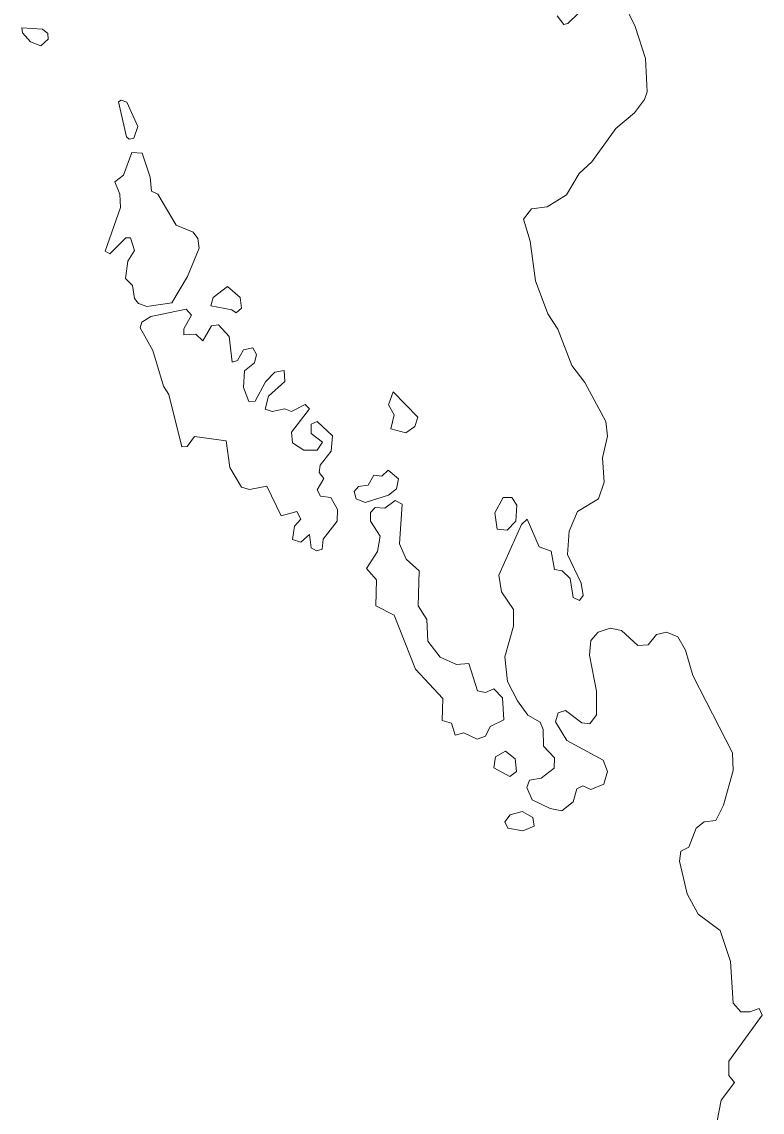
# Model space of a CAD drawing. Extents: x 369010 to 735936, y 6377141 to 6616555.
# Drawn here: x 375203 to 375938, y 6466872 to 6467956 of the extents above; entities that cross this region are included whole.
import ezdxf

# ---------------------------------------------------------------- set-up
doc = ezdxf.new("R2010")
doc.units = 0
doc.header["$LTSCALE"] = 40
doc.layers.add('3', color=7, linetype='Continuous', lineweight=13)

msp = doc.modelspace()

# ---------------------------------------------------------------- linework, layer by layer
at = {"layer": '3'}
for points in [[(375800.5, 6467974.88), (375812.09, 6467951.05), (375822.35, 6467919.27), (375824.01, 6467886.17), (375821.36, 6467878.55), (375811.43, 6467865.31), (375792.89, 6467849.76), (375769.06, 6467816.66), (375756.48, 6467805.07), (375743.9, 6467783.72), (375724.87, 6467771.8), (375709.31, 6467769.98), (375701.2, 6467759.39), (375707.82, 6467737.55), (375713.12, 6467698.16), (375725.37, 6467665.39), (375735.46, 6467650.16), (375749.2, 6467614.08), (375762.27, 6467597.36), (375783.13, 6467558.47), (375784.62, 6467543.74), (375779.82, 6467522.39), (375781.31, 6467498.06), (375775.84, 6467481.51), (375754.83, 6467469.1), (375746.72, 6467449.57), (375744.9, 6467426.23), (375758.63, 6467397.77), (375760.62, 6467385.52), (375756.81, 6467380.72), (375750.52, 6467383.53), (375747.71, 6467402.57), (375739.6, 6467410.18), (375731.99, 6467411.5), (375728.68, 6467429.71), (375716.93, 6467433.85), (375705.01, 6467461.48), (375699.22, 6467456.19), (375676.87, 6467405.88), (375679.36, 6467389.16), (375691.27, 6467371.62), (375691.27, 6467355.07), (375682.67, 6467324.61), (375685.48, 6467299.95), (375695.41, 6467280.92), (375705.51, 6467266.69), (375717.75, 6467259.57), (375720.73, 6467252.29), (375721.06, 6467235.74), (375732.15, 6467224.32), (375731.66, 6467213.89), (375718.75, 6467203.96), (375707.33, 6467201.97), (375704.51, 6467194.86), (375709.81, 6467182.44), (375727.85, 6467174), (375739.27, 6467171.52), (375750.52, 6467180.62), (375754.33, 6467193.37), (375760.12, 6467196.35), (375768.23, 6467192.87), (375780.98, 6467198.17), (375784.78, 6467210.58), (375780.48, 6467222), (375744.4, 6467241.36), (375732.98, 6467259.9), (375735.79, 6467269), (375743.07, 6467271.32), (375759.13, 6467259.07), (375767.24, 6467258.08), (375773.86, 6467267.02), (375773.86, 6467290.35), (375766.74, 6467326.1), (375768.23, 6467340.83), (375775.35, 6467349.27), (375787.26, 6467353.08), (375798.52, 6467350.76), (375814.74, 6467336.03), (375825.16, 6467336.53), (375833.27, 6467346.96), (375843.2, 6467349.27), (375854.62, 6467344.64), (375862.24, 6467331.23), (375869.35, 6467306.08), (375908.91, 6467229.12)], [(375734.63, 6467961.64), (375741.25, 6467953.03), (375745.23, 6467954.02), (375755.82, 6467964.29)], [(375908.91, 6467229.12), (375909.41, 6467211.57), (375899.81, 6467177.31), (375892.19, 6467162.09), (375880.77, 6467160.6), (375872.66, 6467154.47), (375865.55, 6467135.44), (375857.6, 6467131.64), (375856.11, 6467121.7), (375863.73, 6467088.94), (375874.65, 6467068.91), (375896.5, 6467052.69), (375906.92, 6467021.91), (375909.41, 6466980.53), (375917.02, 6466971.92), (375925.96, 6466971.92), (375935.39, 6466975.23), (375938.37, 6466968.61), (375905.1, 6466922.93), (375905.1, 6466908.7), (375910.73, 6466901.58), (375897.49, 6466884.04), (375889.88, 6466844.65)]]:
    msp.add_lwpolyline(points, dxfattribs=at)
for points in [[(375223.56, 6467948.23), (375202.87, 6467949.56), (375203.53, 6467944.59), (375211.48, 6467935.82), (375221.9, 6467931.85), (375229.18, 6467938.47), (375228.85, 6467943.93)], [(375309.62, 6467839), (375314.09, 6467840.16), (375318.23, 6467851.74), (375307.14, 6467875.91), (375301.68, 6467877.73), (375298.86, 6467876.24), (375306.81, 6467841.48)], [(375322.53, 6467825.1), (375312.1, 6467825.92), (375303.83, 6467803.42), (375295.22, 6467796.8), (375300.19, 6467784.38), (375300.85, 6467771.14), (375285.62, 6467727.78), (375290.26, 6467725.13), (375306.14, 6467741.02), (375310.78, 6467741.02), (375314.75, 6467728.44), (375308.13, 6467717.85), (375305.81, 6467700.47), (375312.76, 6467693.52), (375314.75, 6467680.61), (375318.72, 6467675.65), (375327.16, 6467672.67), (375351.99, 6467676.31), (375367.55, 6467702.46), (375379.13, 6467730.76), (375377.81, 6467740.36), (375373.17, 6467746.65), (375356.29, 6467753.6), (375338.09, 6467784.38), (375331.8, 6467787.36), (375330.47, 6467801.43)], [(375411.4, 6467669.36), (375415.87, 6467666.38), (375421, 6467671.01), (375419.68, 6467681.6), (375407.1, 6467692.53), (375393.03, 6467681.77), (375390.72, 6467673.33)], [(375398.33, 6467654.46), (375391.38, 6467653.47), (375382.77, 6467638.57), (375375.82, 6467645.19), (375363.91, 6467644.53), (375363.91, 6467650.49), (375371.52, 6467664.06), (375366.22, 6467670.02), (375331.14, 6467662.74), (375322.2, 6467657.11), (375320.54, 6467651.48), (375332.96, 6467629.14), (375343.71, 6467593.72), (375349.01, 6467585.45), (375361.92, 6467533.31), (375367.22, 6467533.64), (375374.5, 6467543.57), (375405.78, 6467539.27), (375409.58, 6467512.79), (375421, 6467493.26), (375429.11, 6467490.94), (375446.16, 6467494.25), (375460.56, 6467464.79), (375476.12, 6467469.1), (375479.92, 6467461.48), (375473.8, 6467454.37), (375471.81, 6467441.13), (375479.92, 6467438.64), (375488.53, 6467446.26), (375490.35, 6467433.02), (375495.65, 6467430.04), (375501.27, 6467431.53), (375502.27, 6467441.46), (375516, 6467459.5), (375516.5, 6467470.92), (375509.71, 6467482.83), (375499.62, 6467484.32), (375496.31, 6467490.45), (375502.93, 6467501.87), (375498.29, 6467507.66), (375499.29, 6467515.11), (375510.21, 6467529.01), (375511.53, 6467544.24), (375496.31, 6467558.47), (375490.18, 6467555.66), (375490.18, 6467546.55), (375501.6, 6467537.95), (375496.31, 6467529.84), (375483.07, 6467529.84), (375471.65, 6467537.12), (375470.66, 6467548.04), (375488.7, 6467571.21), (375484.39, 6467575.52), (375470.66, 6467568.4), (375464.04, 6467571.21), (375451.62, 6467568.4), (375444.51, 6467570.72), (375447.82, 6467583.63), (375464.04, 6467598.36), (375463.54, 6467609.28), (375454.1, 6467607.46), (375445, 6467597.86), (375434.58, 6467578.83), (375428.45, 6467578.33), (375423.16, 6467592.23), (375424.15, 6467608.78), (375434.08, 6467616.89), (375436.06, 6467625), (375432.26, 6467631.62), (375423.16, 6467629.8), (375417.03, 6467619.21), (375411.74, 6467617.39), (375408.76, 6467642.88)], [(375571.94, 6467588.1), (375566.98, 6467575.02), (375572.61, 6467565.09), (375569.3, 6467551.35), (375584.52, 6467547.05), (375593.46, 6467553.67), (375596.44, 6467562.77)], [(375566.65, 6467509.98), (375560.52, 6467504.18), (375552.41, 6467505.18), (375546.79, 6467495.25), (375537.19, 6467493.76), (375532.88, 6467488.96), (375534.87, 6467481.51), (375543.81, 6467478.03), (375567.14, 6467485.32), (375575.25, 6467491.44), (375577.07, 6467501.37)], [(375655.36, 6467242.85), (375663.47, 6467245.67), (375668.1, 6467255.27), (375681.84, 6467261.89), (375680.51, 6467283.73), (375671.74, 6467292.67), (375663.63, 6467289.03), (375655.52, 6467290.85), (375646.92, 6467317.99), (375634.67, 6467317), (375618.45, 6467324.12), (375606.2, 6467340.34), (375605.21, 6467361.69), (375596.6, 6467375.42), (375597.6, 6467410.18), (375584.69, 6467421.6), (375578.07, 6467436.82), (375580.88, 6467476.21), (375573.76, 6467480.02), (375563.34, 6467472.41), (375553.9, 6467472.9), (375549.1, 6467468.1), (375549.1, 6467459.5), (375559.03, 6467444.44), (375556.22, 6467429.21), (375545.3, 6467412.5), (375555.06, 6467401.08), (375554.57, 6467375.42), (375572.61, 6467365.99), (375593.96, 6467312.2), (375621.1, 6467283.24), (375620.6, 6467261.39), (375629.7, 6467258.58), (375633.51, 6467246.66), (375641.95, 6467248.98)], [(375684.98, 6467450.56), (375693.59, 6467459.5), (375694.58, 6467475.22), (375689.78, 6467482.83), (375681.18, 6467482.83), (375672.74, 6467467.61), (375675.05, 6467451.55)], [(375687.63, 6467205.78), (375694.25, 6467210.58), (375692.93, 6467223.32), (375683.33, 6467230.94), (375673.4, 6467225.31), (375671.91, 6467214.39)], [(375700.54, 6467151.66), (375711.79, 6467156.3), (375710.47, 6467164.9), (375700.04, 6467171.02), (375688.13, 6467167.71), (375682.83, 6467160.6), (375685.81, 6467154.47)]]:
    msp.add_lwpolyline(points, close=True, dxfattribs=at)

doc.saveas('drawing.dxf')
